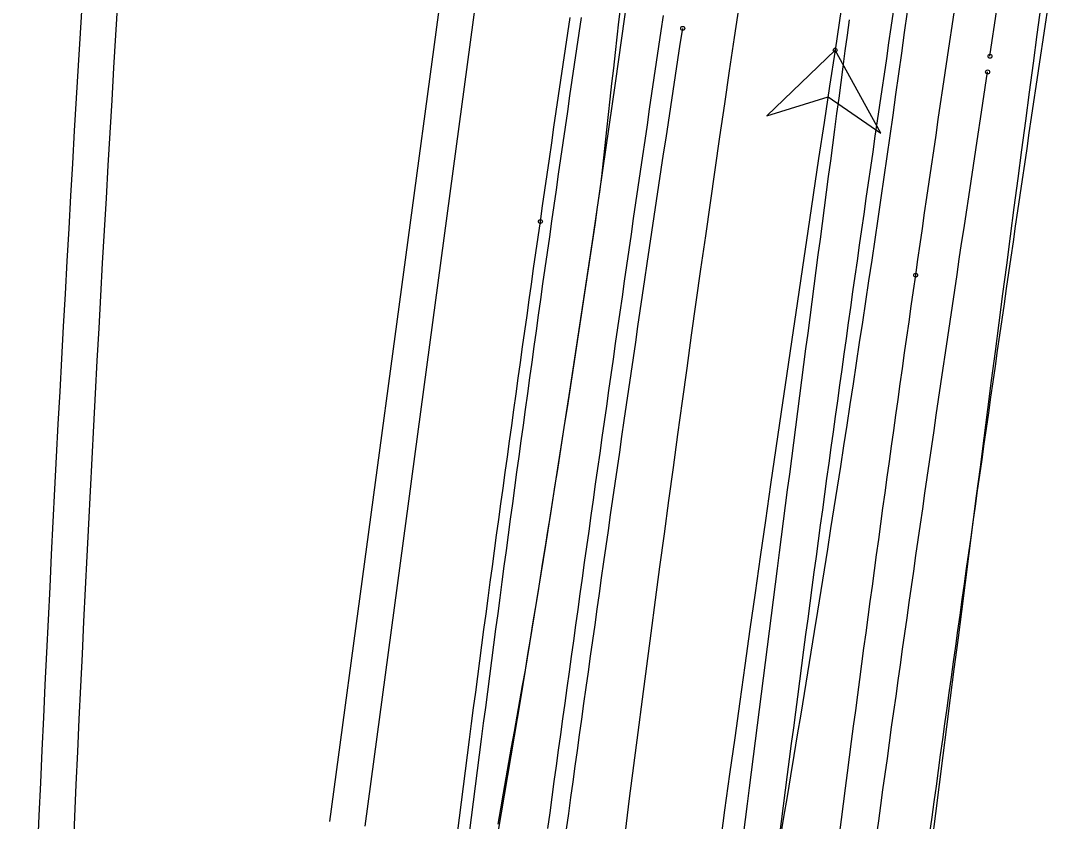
# Model space of a CAD drawing. Extents: x -14 to 1565148, y -25 to 642856.
# Drawn here: x 1564788.79 to 1564810.56, y 636170.82 to 636187.72 of the extents above; entities that cross this region are included whole.
import ezdxf

# ---------------------------------------------------------------- set-up
doc = ezdxf.new("R2010")
doc.units = 0
for name, color, linetype in [('GE_X_Alignment', 7, 'Continuous'), ('MT_P_Cells', 7, 'Continuous'), ('PF_P_Grade_Line', 7, 'Continuous'), ('PV_P_Curb', 7, 'Continuous'), ('PV_P_EOP', 7, 'Continuous')]:
    doc.layers.add(name, color=color, linetype=linetype)

msp = doc.modelspace()

# ---------------------------------------------------------------- linework, layer by layer
at = {"layer": 'GE_X_Alignment'}
msp.add_line((1564803.814, 636234.062), (1564795.304, 636170.822), dxfattribs=at)
msp.add_arc((1565837.126, 636124.092), 1048.25, 173.149637, 177.966833, dxfattribs=at)
at = {"layer": 'MT_P_Cells'}
for points in [[(1564798.26, 636170.57), (1564798.302, 636170.902), (1564798.345, 636171.234), (1564798.387, 636171.565), (1564798.429, 636171.897), (1564798.472, 636172.228), (1564798.514, 636172.56), (1564798.557, 636172.892), (1564798.6, 636173.223), (1564798.643, 636173.555), (1564798.686, 636173.886), (1564798.73, 636174.218), (1564798.773, 636174.549), (1564798.817, 636174.88), (1564798.861, 636175.212), (1564798.904, 636175.543), (1564798.948, 636175.875), (1564798.993, 636176.206), (1564799.037, 636176.537), (1564799.081, 636176.869), (1564799.126, 636177.2), (1564799.17, 636177.531), (1564799.215, 636177.863), (1564799.26, 636178.194), (1564799.305, 636178.525), (1564799.35, 636178.856), (1564799.396, 636179.188), (1564799.441, 636179.519), (1564799.487, 636179.85), (1564799.532, 636180.181), (1564799.578, 636180.512), (1564799.624, 636180.843), (1564799.67, 636181.175), (1564799.717, 636181.506), (1564799.763, 636181.837), (1564799.809, 636182.168), (1564799.856, 636182.499), (1564799.903, 636182.83), (1564799.95, 636183.161), (1564799.997, 636183.492), (1564800.044, 636183.823), (1564800.091, 636184.154), (1564800.139, 636184.485), (1564800.186, 636184.816), (1564800.234, 636185.146), (1564800.282, 636185.477), (1564800.33, 636185.808), (1564800.378, 636186.139), (1564800.426, 636186.47), (1564800.474, 636186.801), (1564800.523, 636187.131), (1564800.572, 636187.462), (1564800.62, 636187.793)], [(1564799.754, 636183.484), (1564799.801, 636183.816), (1564799.849, 636184.147), (1564799.897, 636184.478), (1564799.945, 636184.809), (1564799.993, 636185.141), (1564800.041, 636185.472), (1564800.089, 636185.804), (1564800.138, 636186.135), (1564800.186, 636186.466), (1564800.235, 636186.798), (1564800.283, 636187.129), (1564800.332, 636187.46), (1564800.381, 636187.791)], [(1564804.802, 636170.493), (1564804.844, 636170.822), (1564804.886, 636171.151), (1564804.928, 636171.48), (1564804.971, 636171.809), (1564805.013, 636172.138), (1564805.056, 636172.467), (1564805.099, 636172.796), (1564805.142, 636173.125), (1564805.185, 636173.454), (1564805.228, 636173.783), (1564805.271, 636174.112), (1564805.314, 636174.441), (1564805.358, 636174.769), (1564805.402, 636175.098), (1564805.446, 636175.427), (1564805.489, 636175.756), (1564805.534, 636176.085), (1564805.578, 636176.413), (1564805.622, 636176.742), (1564805.667, 636177.071), (1564805.711, 636177.399), (1564805.756, 636177.728), (1564805.801, 636178.057), (1564805.846, 636178.385), (1564805.891, 636178.714), (1564805.936, 636179.043), (1564805.982, 636179.371), (1564806.027, 636179.7), (1564806.073, 636180.028), (1564806.119, 636180.357), (1564806.164, 636180.685), (1564806.21, 636181.014), (1564806.257, 636181.342), (1564806.303, 636181.671), (1564806.349, 636181.999), (1564806.396, 636182.328), (1564806.443, 636182.656), (1564806.49, 636182.985), (1564806.536, 636183.313), (1564806.584, 636183.641), (1564806.631, 636183.97), (1564806.678, 636184.298), (1564806.726, 636184.626), (1564806.773, 636184.955), (1564806.821, 636185.283), (1564806.869, 636185.611), (1564806.917, 636185.939), (1564806.965, 636186.267), (1564807.013, 636186.596), (1564807.062, 636186.924), (1564807.11, 636187.252), (1564807.159, 636187.58), (1564807.208, 636187.908)], [(1564807.673, 636182.351), (1564807.72, 636182.68), (1564807.768, 636183.008), (1564807.815, 636183.336), (1564807.862, 636183.664), (1564807.91, 636183.993), (1564807.958, 636184.321), (1564808.006, 636184.65), (1564808.054, 636184.979), (1564808.102, 636185.308), (1564808.15, 636185.636), (1564808.198, 636185.965), (1564808.247, 636186.294), (1564808.295, 636186.623), (1564808.344, 636186.952), (1564808.393, 636187.281), (1564808.442, 636187.609), (1564808.491, 636187.938)], [(1564798.002, 636170.564), (1564798.044, 636170.895), (1564798.087, 636171.227), (1564798.129, 636171.558), (1564798.172, 636171.89), (1564798.215, 636172.222), (1564798.259, 636172.553), (1564798.302, 636172.885), (1564798.345, 636173.216), (1564798.389, 636173.548), (1564798.432, 636173.879), (1564798.476, 636174.211), (1564798.52, 636174.542), (1564798.564, 636174.873), (1564798.608, 636175.205), (1564798.653, 636175.536), (1564798.697, 636175.868), (1564798.742, 636176.199), (1564798.786, 636176.53), (1564798.831, 636176.862), (1564798.876, 636177.193), (1564798.921, 636177.524), (1564798.966, 636177.855), (1564799.012, 636178.187), (1564799.057, 636178.518), (1564799.103, 636178.849), (1564799.148, 636179.18), (1564799.194, 636179.511), (1564799.24, 636179.843), (1564799.286, 636180.174), (1564799.332, 636180.505), (1564799.379, 636180.836), (1564799.425, 636181.167), (1564799.472, 636181.498), (1564799.518, 636181.829), (1564799.565, 636182.16), (1564799.612, 636182.491), (1564799.659, 636182.822), (1564799.707, 636183.153), (1564799.754, 636183.484)], [(1564806.064, 636170.535), (1564806.106, 636170.863), (1564806.149, 636171.192), (1564806.192, 636171.52), (1564806.235, 636171.849), (1564806.278, 636172.177), (1564806.321, 636172.506), (1564806.364, 636172.834), (1564806.407, 636173.163), (1564806.451, 636173.491), (1564806.495, 636173.82), (1564806.538, 636174.148), (1564806.582, 636174.476), (1564806.626, 636174.805), (1564806.67, 636175.133), (1564806.715, 636175.461), (1564806.759, 636175.79), (1564806.803, 636176.118), (1564806.848, 636176.446), (1564806.893, 636176.774), (1564806.938, 636177.102), (1564806.983, 636177.431), (1564807.028, 636177.759), (1564807.073, 636178.087), (1564807.119, 636178.415), (1564807.164, 636178.743), (1564807.21, 636179.071), (1564807.256, 636179.399), (1564807.301, 636179.728), (1564807.348, 636180.056), (1564807.394, 636180.384), (1564807.44, 636180.712), (1564807.486, 636181.04), (1564807.533, 636181.368), (1564807.58, 636181.696), (1564807.626, 636182.024), (1564807.673, 636182.351)]]:
    msp.add_lwpolyline(points, dxfattribs=at)
for centre in [(1564799.754, 636183.484), (1564799.754, 636183.484), (1564807.673, 636182.351), (1564807.673, 636182.351)]:
    msp.add_circle(centre, 0.0417, dxfattribs=at)
msp.add_arc((1565630.016, 636065.373), 835.132, 169.133526, 175.324936, dxfattribs=at)
at = {"layer": 'PF_P_Grade_Line'}
for points in [[(1564799.913, 636170.672), (1564799.958, 636171.002), (1564800.003, 636171.332), (1564800.048, 636171.663), (1564800.093, 636171.993), (1564800.138, 636172.323), (1564800.184, 636172.654), (1564800.229, 636172.984), (1564800.275, 636173.314), (1564800.32, 636173.644), (1564800.366, 636173.975), (1564800.411, 636174.305), (1564800.457, 636174.635), (1564800.503, 636174.965), (1564800.549, 636175.296), (1564800.595, 636175.626), (1564800.641, 636175.956), (1564800.687, 636176.286), (1564800.734, 636176.616), (1564800.78, 636176.946), (1564800.826, 636177.277), (1564800.873, 636177.607), (1564800.919, 636177.937), (1564800.966, 636178.267), (1564801.013, 636178.597), (1564801.059, 636178.927), (1564801.106, 636179.257), (1564801.153, 636179.587), (1564801.2, 636179.917), (1564801.247, 636180.247), (1564801.294, 636180.577), (1564801.342, 636180.907), (1564801.389, 636181.237), (1564801.436, 636181.567), (1564801.484, 636181.897), (1564801.531, 636182.227), (1564801.579, 636182.557), (1564801.627, 636182.887), (1564801.674, 636183.217), (1564801.722, 636183.547), (1564801.77, 636183.877), (1564801.818, 636184.207), (1564801.866, 636184.537), (1564801.914, 636184.867), (1564801.962, 636185.196), (1564802.011, 636185.526), (1564802.059, 636185.856), (1564802.107, 636186.186), (1564802.156, 636186.516), (1564802.204, 636186.846), (1564802.253, 636187.175), (1564802.302, 636187.505), (1564802.35, 636187.835)], [(1564807.974, 636170.58), (1564808.019, 636170.909), (1564808.064, 636171.237), (1564808.109, 636171.566), (1564808.155, 636171.894), (1564808.2, 636172.223), (1564808.245, 636172.551), (1564808.29, 636172.88), (1564808.336, 636173.208), (1564808.381, 636173.536), (1564808.427, 636173.865), (1564808.473, 636174.193), (1564808.519, 636174.522), (1564808.564, 636174.85), (1564808.61, 636175.178), (1564808.656, 636175.507), (1564808.702, 636175.835), (1564808.748, 636176.163), (1564808.795, 636176.492), (1564808.841, 636176.82), (1564808.887, 636177.148), (1564808.934, 636177.476), (1564808.98, 636177.805), (1564809.027, 636178.133), (1564809.074, 636178.461), (1564809.12, 636178.789), (1564809.167, 636179.118), (1564809.214, 636179.446), (1564809.261, 636179.774), (1564809.308, 636180.102), (1564809.355, 636180.431), (1564809.402, 636180.759), (1564809.45, 636181.087), (1564809.497, 636181.415), (1564809.544, 636181.743), (1564809.592, 636182.071), (1564809.639, 636182.399), (1564809.687, 636182.728), (1564809.735, 636183.056), (1564809.782, 636183.384), (1564809.83, 636183.712), (1564809.878, 636184.04), (1564809.926, 636184.368), (1564809.974, 636184.696), (1564810.022, 636185.024), (1564810.071, 636185.352), (1564810.119, 636185.68), (1564810.167, 636186.008), (1564810.216, 636186.336), (1564810.264, 636186.664), (1564810.313, 636186.992), (1564810.362, 636187.32), (1564810.41, 636187.648), (1564810.459, 636187.976)], [(1564809.241, 636186.972), (1564809.289, 636187.301), (1564809.338, 636187.629), (1564809.388, 636187.957)], [(1564800.308, 636170.659), (1564800.353, 636170.991), (1564800.399, 636171.323), (1564800.445, 636171.655), (1564800.49, 636171.986), (1564800.536, 636172.318), (1564800.582, 636172.65), (1564800.628, 636172.981), (1564800.674, 636173.313), (1564800.721, 636173.645), (1564800.767, 636173.976), (1564800.814, 636174.308), (1564800.86, 636174.64), (1564800.907, 636174.971), (1564800.954, 636175.303), (1564801, 636175.634), (1564801.047, 636175.966), (1564801.095, 636176.297), (1564801.142, 636176.629), (1564801.189, 636176.961), (1564801.236, 636177.292), (1564801.284, 636177.623), (1564801.332, 636177.955), (1564801.379, 636178.286), (1564801.427, 636178.618), (1564801.475, 636178.949), (1564801.523, 636179.281), (1564801.571, 636179.612), (1564801.619, 636179.943), (1564801.668, 636180.275), (1564801.716, 636180.606), (1564801.765, 636180.937), (1564801.813, 636181.269), (1564801.862, 636181.6), (1564801.911, 636181.931), (1564801.96, 636182.263), (1564802.009, 636182.594), (1564802.058, 636182.925), (1564802.107, 636183.256), (1564802.157, 636183.588), (1564802.206, 636183.919), (1564802.256, 636184.25), (1564802.305, 636184.581), (1564802.355, 636184.912), (1564802.405, 636185.243), (1564802.455, 636185.575), (1564802.505, 636185.906), (1564802.555, 636186.237), (1564802.605, 636186.568), (1564802.656, 636186.899), (1564802.706, 636187.23), (1564802.757, 636187.561)], [(1564805.974, 636187.101), (1564804.531, 636185.716), (1564805.823, 636186.112), (1564806.938, 636185.348), (1564805.974, 636187.101)], [(1564806.847, 636170.5), (1564806.892, 636170.83), (1564806.937, 636171.159), (1564806.983, 636171.489), (1564807.029, 636171.819), (1564807.075, 636172.149), (1564807.12, 636172.478), (1564807.166, 636172.808), (1564807.213, 636173.138), (1564807.259, 636173.467), (1564807.305, 636173.797), (1564807.352, 636174.126), (1564807.398, 636174.456), (1564807.445, 636174.786), (1564807.491, 636175.115), (1564807.538, 636175.445), (1564807.585, 636175.774), (1564807.632, 636176.104), (1564807.679, 636176.433), (1564807.727, 636176.763), (1564807.774, 636177.092), (1564807.821, 636177.422), (1564807.869, 636177.751), (1564807.917, 636178.08), (1564807.964, 636178.41), (1564808.012, 636178.739), (1564808.06, 636179.069), (1564808.108, 636179.398), (1564808.156, 636179.727), (1564808.205, 636180.057), (1564808.253, 636180.386), (1564808.301, 636180.715), (1564808.35, 636181.045), (1564808.399, 636181.374), (1564808.447, 636181.703), (1564808.496, 636182.032), (1564808.545, 636182.362), (1564808.594, 636182.691), (1564808.643, 636183.02), (1564808.693, 636183.349), (1564808.742, 636183.678), (1564808.792, 636184.008), (1564808.841, 636184.337), (1564808.891, 636184.666), (1564808.941, 636184.995), (1564808.991, 636185.324), (1564809.041, 636185.653), (1564809.091, 636185.982), (1564809.141, 636186.311), (1564809.191, 636186.64)]]:
    msp.add_lwpolyline(points, dxfattribs=at)
msp.add_lwpolyline([(1564805.974, 636187.101), (1564804.531, 636185.716), (1564805.823, 636186.112), (1564806.938, 636185.348)], close=True, dxfattribs=at)
for centre in [(1564802.757, 636187.561), (1564805.974, 636187.101), (1564805.974, 636187.101), (1564809.241, 636186.972), (1564809.191, 636186.64)]:
    msp.add_circle(centre, 0.0417, dxfattribs=at)
for centre, radius, start, end in [((1566341.934, 635958.766), 1552.839, 169.483083, 171.544378), ((1565869.735, 636024.339), 1076.141, 171.300902, 173.931655)]:
    msp.add_arc(centre, radius, start, end, dxfattribs=at)
at = {"layer": 'PV_P_Curb'}
for points in [[(1564798.679, 636169.517), (1564798.791, 636170.169), (1564799.338, 636173.409), (1564799.866, 636176.654), (1564800.376, 636179.901), (1564800.868, 636183.151), (1564801.341, 636186.404), (1564801.796, 636189.66), (1564802.233, 636192.918), (1564802.652, 636196.178), (1564802.854, 636197.809)], [(1564798.86, 636170.765), (1564798.917, 636171.09), (1564798.975, 636171.416), (1564799.032, 636171.741), (1564799.09, 636172.066), (1564799.147, 636172.391), (1564799.205, 636172.716), (1564799.263, 636173.041), (1564799.322, 636173.366), (1564799.38, 636173.691), (1564799.438, 636174.016), (1564799.491, 636174.341), (1564799.545, 636174.667), (1564799.598, 636174.993), (1564799.651, 636175.318), (1564799.704, 636175.644), (1564799.756, 636175.97), (1564799.809, 636176.296), (1564799.861, 636176.621), (1564799.913, 636176.947), (1564799.965, 636177.273), (1564800.016, 636177.599), (1564800.068, 636177.925), (1564800.119, 636178.251), (1564800.17, 636178.577), (1564800.221, 636178.903), (1564800.272, 636179.229), (1564800.323, 636179.555), (1564800.373, 636179.88), (1564800.423, 636180.206), (1564800.473, 636180.532), (1564800.523, 636180.858), (1564800.572, 636181.183), (1564800.622, 636181.509), (1564800.671, 636181.834), (1564800.72, 636182.159), (1564800.769, 636182.484), (1564800.817, 636182.81), (1564800.866, 636183.135), (1564800.914, 636183.46), (1564800.962, 636183.785), (1564801.009, 636184.11), (1564801.049, 636184.436), (1564801.084, 636184.763), (1564801.12, 636185.089), (1564801.156, 636185.416), (1564801.192, 636185.742), (1564801.229, 636186.069), (1564801.265, 636186.395), (1564801.301, 636186.722), (1564801.338, 636187.048), (1564801.374, 636187.375), (1564801.411, 636187.701), (1564801.448, 636188.028)], [(1564804.039, 636170.533), (1564804.081, 636170.864), (1564804.123, 636171.195), (1564804.165, 636171.527), (1564804.207, 636171.858), (1564804.249, 636172.189), (1564804.291, 636172.52), (1564804.333, 636172.851), (1564804.375, 636173.183), (1564804.418, 636173.514), (1564804.46, 636173.845), (1564804.502, 636174.176), (1564804.545, 636174.507), (1564804.587, 636174.838), (1564804.63, 636175.169), (1564804.672, 636175.5), (1564804.715, 636175.832), (1564804.757, 636176.163), (1564804.8, 636176.494), (1564804.843, 636176.825), (1564804.885, 636177.156), (1564804.928, 636177.487), (1564804.971, 636177.818), (1564805.014, 636178.149), (1564805.057, 636178.48), (1564805.1, 636178.811), (1564805.143, 636179.142), (1564805.186, 636179.473), (1564805.229, 636179.804), (1564805.272, 636180.135), (1564805.315, 636180.466), (1564805.358, 636180.797), (1564805.401, 636181.128), (1564805.445, 636181.458), (1564805.488, 636181.789), (1564805.531, 636182.12), (1564805.575, 636182.451), (1564805.618, 636182.782), (1564805.662, 636183.113), (1564805.705, 636183.444), (1564805.749, 636183.775), (1564805.792, 636184.105), (1564805.836, 636184.436), (1564805.88, 636184.767), (1564805.924, 636185.098), (1564805.967, 636185.429), (1564806.011, 636185.76), (1564806.055, 636186.09), (1564806.099, 636186.421), (1564806.143, 636186.752), (1564806.187, 636187.083), (1564806.231, 636187.414), (1564806.275, 636187.744)]]:
    msp.add_lwpolyline(points, dxfattribs=at)
for centre, radius, start, end in [((1567300.098, 635855.275), 2511.924, 171.420744, 173.213853), ((1564224.231, 636268.737), 588.844, 350.265327, 353.011473)]:
    msp.add_arc(centre, radius, start, end, dxfattribs=at)
at = {"layer": 'PV_P_EOP'}
for p, q in [((1564803.814, 636234.062), (1564795.304, 636170.822)), ((1564804.557, 636233.962), (1564796.047, 636170.722))]:
    msp.add_line(p, q, dxfattribs=at)
for radius in [1049, 1048.25]:
    msp.add_arc((1565837.126, 636124.092), radius, 173.149637, 177.966833, dxfattribs=at)

doc.saveas('drawing.dxf')
